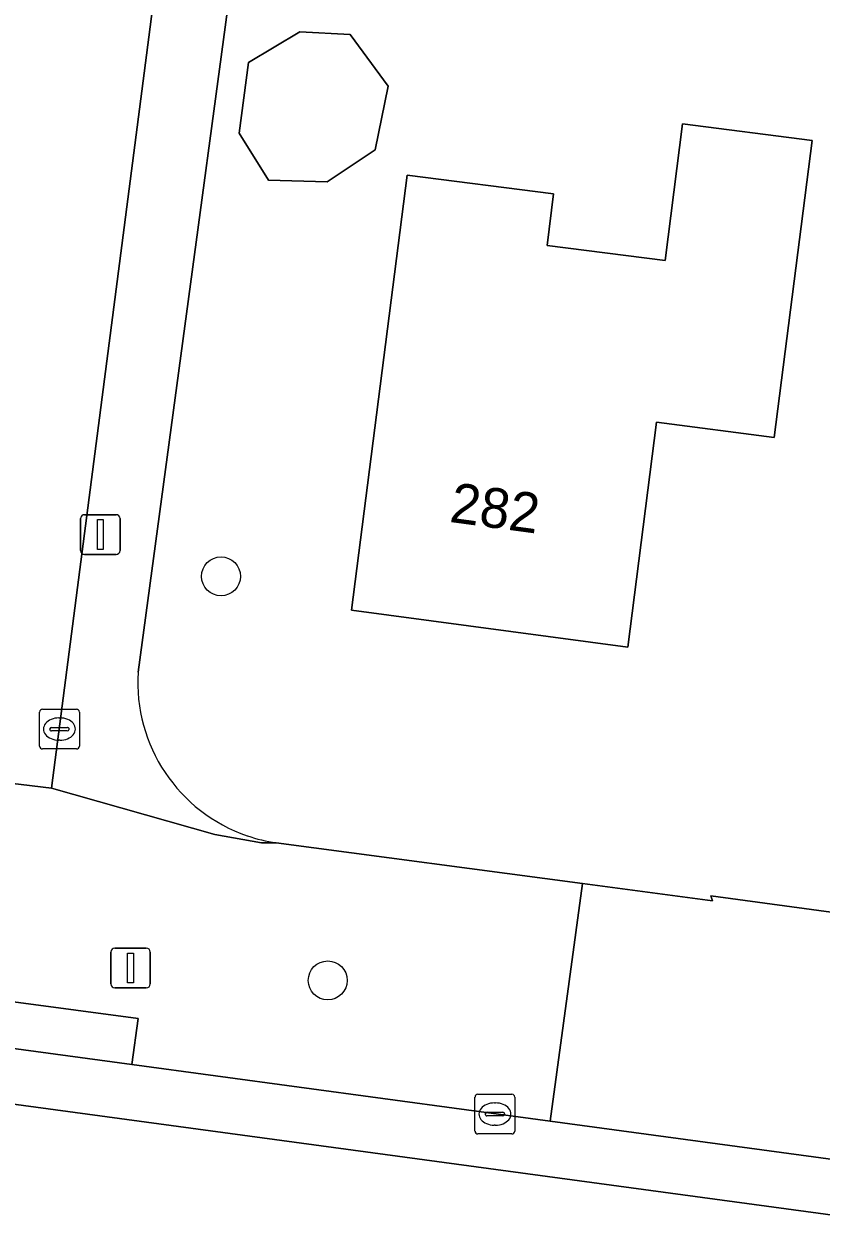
# Model space of a CAD drawing. Extents: x 161692 to 162379, y 380760 to 381678.
# Drawn here: x 162028.99 to 162049.01, y 380802.88 to 380832.98 of the extents above; entities that cross this region are included whole.
import ezdxf

# ---------------------------------------------------------------- set-up
doc = ezdxf.new("R2010")
doc.units = 0
for name, color, linetype in [('IMGEO_Boom', 7, 'Continuous'), ('IMGEO_Erf', 7, 'Continuous'), ('IMGEO_Kolk', 7, 'Continuous'), ('IMGEO_Lichtmast', 7, 'Continuous'), ('IMGEO_Pand', 7, 'Continuous'), ('IMGEO_Pand_nummerreeks', 7, 'Continuous'), ('IMGEO_Rijbaan_lokaal_gesloten', 7, 'Continuous'), ('IMGEO_Rijbaan_lokaal_open', 7, 'Continuous'), ('IMGEO_Voetpad_gesloten', 7, 'Continuous'), ('IMGEO_Voetpad_open', 7, 'Continuous')]:
    doc.layers.add(name, color=color, linetype=linetype)

msp = doc.modelspace()

# ---------------------------------------------------------------- linework, layer by layer
at = {"layer": 'IMGEO_Boom'}
for centre in [(162033.944, 380819.101), (162036.624, 380808.95)]:
    msp.add_circle(centre, 0.489, dxfattribs=at)
at = {"layer": 'IMGEO_Erf'}
for points in [[(162040.152, 380877.602), (162037.12, 380854.554), (162035.556, 380842.662), (162035.366, 380842.674), (162035.322, 380842.349), (162031.862, 380816.692)], [(162035.328, 380812.408), (162043.026, 380811.384), (162046.284, 380810.951), (162046.246, 380811.077), (162050.129, 380810.548)]]:
    msp.add_lwpolyline(points, dxfattribs=at)
for points in [[(162038.14, 380831.414), (162037.813, 380829.819), (162036.611, 380829.012), (162035.134, 380829.055), (162034.398, 380830.237), (162034.633, 380832.011), (162035.926, 380832.784), (162037.19, 380832.717)], [(162044.162, 380817.323), (162037.222, 380818.256), (162038.618, 380829.178), (162042.298, 380828.708), (162042.133, 380827.415), (162045.098, 380827.037), (162045.536, 380830.469), (162048.789, 380830.054), (162047.836, 380822.594), (162044.883, 380822.972)]]:
    msp.add_lwpolyline(points, close=True, dxfattribs=at)
for centre, radius, start, end in [((162035.92, 380816.432), 4.067, 176.3319, 251.1126), ((162035.903, 380816.349), 3.982, 250.969, 261.7046)]:
    msp.add_arc(centre, radius, start, end, dxfattribs=at)
at = {"layer": 'IMGEO_Kolk'}
for p, q in [((162029.459, 380815.765), (162030.311, 380815.765)), ((162029.384, 380814.839), (162029.384, 380815.691)), ((162029.872, 380815.545), (162029.897, 380815.545)), ((162030.385, 380815.691), (162030.385, 380814.839)), ((162029.643, 380815.259), (162029.643, 380815.271)), ((162030.081, 380815.222), (162029.683, 380815.222)), ((162029.686, 380815.308), (162030.084, 380815.308)), ((162030.127, 380815.271), (162030.127, 380815.259)), ((162029.895, 380814.985), (162029.87, 380814.985)), ((162030.311, 380814.765), (162029.459, 380814.765)), ((162040.397, 380806.093), (162041.249, 380806.093)), ((162040.322, 380805.167), (162040.322, 380806.019)), ((162040.81, 380805.873), (162040.835, 380805.873)), ((162041.323, 380806.019), (162041.323, 380805.167)), ((162040.581, 380805.587), (162040.581, 380805.599)), ((162041.019, 380805.55), (162040.621, 380805.55)), ((162040.624, 380805.636), (162041.022, 380805.636)), ((162041.065, 380805.599), (162041.065, 380805.587)), ((162040.833, 380805.313), (162040.808, 380805.313)), ((162041.249, 380805.093), (162040.397, 380805.093))]:
    msp.add_line(p, q, dxfattribs=at)
for points in [[(162029.459, 380815.765), (162030.311, 380815.765)], [(162029.384, 380814.839), (162029.384, 380815.691)], [(162030.385, 380815.691), (162030.385, 380814.839)], [(162030.311, 380814.765), (162029.459, 380814.765)], [(162040.397, 380806.093), (162041.249, 380806.093)], [(162040.322, 380805.167), (162040.322, 380806.019)], [(162041.323, 380806.019), (162041.323, 380805.167)], [(162041.249, 380805.093), (162040.397, 380805.093)]]:
    msp.add_lwpolyline(points, dxfattribs=at)
for centre, radius, start, end in [((162029.461, 380815.689), 0.0765, 91.552, 178.448), ((162029.461, 380815.689), 0.0765, 91.552, 178.448), ((162030.309, 380815.689), 0.0765, 1.552, 88.448), ((162030.309, 380815.689), 0.0765, 1.552, 88.448), ((162029.683, 380815.268), 0.0403, 85.8775, 175.7526), ((162029.68, 380815.258), 0.0366, 178.938, 274.7102), ((162030.084, 380815.265), 0.043, 264.8664, 352.4533), ((162030.088, 380815.27), 0.0386, 1.7309, 96.639), ((162029.461, 380814.841), 0.0765, 181.552, 268.448), ((162029.461, 380814.841), 0.0765, 181.552, 268.448), ((162030.309, 380814.841), 0.0765, 271.552, 358.448), ((162030.309, 380814.841), 0.0765, 271.552, 358.448), ((162040.399, 380806.017), 0.0765, 91.552, 178.448), ((162040.399, 380806.017), 0.0765, 91.552, 178.448), ((162041.247, 380806.017), 0.0765, 1.552, 88.448), ((162041.247, 380806.017), 0.0765, 1.552, 88.448), ((162040.621, 380805.596), 0.0403, 85.8775, 175.7526), ((162040.618, 380805.586), 0.0366, 178.938, 274.7102), ((162041.022, 380805.593), 0.043, 264.8664, 352.4533), ((162041.026, 380805.598), 0.0386, 1.7309, 96.639), ((162040.399, 380805.169), 0.0765, 181.552, 268.448), ((162040.399, 380805.169), 0.0765, 181.552, 268.448), ((162041.247, 380805.169), 0.0765, 271.552, 358.448), ((162041.247, 380805.169), 0.0765, 271.552, 358.448)]:
    msp.add_arc(centre, radius, start, end, dxfattribs=at)
for centre, major_axis, ratio, start_param, end_param in [((162029.871, 380815.265), (-0.387, 0.002), 0.722429, 4.712389, 7.853982), ((162029.896, 380815.265), (-0.39, 0.002), 0.717154, 1.570796, 4.712389), ((162040.809, 380805.593), (-0.387, 0.002), 0.722429, 4.712389, 7.853982), ((162040.834, 380805.593), (-0.39, 0.002), 0.717154, 1.570796, 4.712389)]:
    msp.add_ellipse(centre, major_axis=major_axis, ratio=ratio, start_param=start_param, end_param=end_param, dxfattribs=at)
at = {"layer": 'IMGEO_Lichtmast'}
for p, q in [((162030.417, 380819.751), (162030.417, 380820.551)), ((162030.417, 380820.551), (162030.417, 380819.751)), ((162030.517, 380820.651), (162031.307, 380820.651)), ((162031.307, 380820.651), (162030.517, 380820.651)), ((162031.407, 380820.551), (162031.407, 380819.751)), ((162031.407, 380819.751), (162031.407, 380820.551)), ((162031.307, 380819.651), (162030.517, 380819.651)), ((162030.517, 380819.651), (162031.307, 380819.651)), ((162031.277, 380809.763), (162032.067, 380809.763)), ((162032.067, 380809.763), (162031.277, 380809.763)), ((162031.177, 380808.863), (162031.177, 380809.663)), ((162031.177, 380809.663), (162031.177, 380808.863)), ((162032.167, 380809.663), (162032.167, 380808.863)), ((162032.167, 380808.863), (162032.167, 380809.663)), ((162032.067, 380808.763), (162031.277, 380808.763)), ((162031.277, 380808.763), (162032.067, 380808.763))]:
    msp.add_line(p, q, dxfattribs=at)
for points in [[(162030.837, 380820.526), (162030.987, 380820.526), (162030.987, 380819.776), (162030.837, 380819.776), (162030.837, 380820.526)], [(162031.597, 380809.638), (162031.747, 380809.638), (162031.747, 380808.888), (162031.597, 380808.888), (162031.597, 380809.638)]]:
    msp.add_lwpolyline(points, dxfattribs=at)
for centre, start, end in [((162030.517, 380820.551), 90, 180), ((162030.517, 380820.551), 90, 180), ((162031.307, 380820.551), 0, 90), ((162031.307, 380820.551), 360, 90), ((162030.517, 380819.751), 180, 270), ((162030.517, 380819.751), 180, 270), ((162031.307, 380819.751), 270, 0), ((162031.307, 380819.751), 270, 0), ((162031.277, 380809.663), 90, 180), ((162031.277, 380809.663), 90, 180), ((162032.067, 380809.663), 0, 90), ((162032.067, 380809.663), 360, 90), ((162031.277, 380808.863), 180, 270), ((162031.277, 380808.863), 180, 270), ((162032.067, 380808.863), 270, 0), ((162032.067, 380808.863), 270, 0)]:
    msp.add_arc(centre, 0.1, start, end, dxfattribs=at)
at = {"layer": 'IMGEO_Pand'}
for points in [[(162035.926, 380832.784), (162034.633, 380832.011), (162034.398, 380830.237), (162035.134, 380829.055), (162036.611, 380829.012), (162037.813, 380829.819), (162038.14, 380831.414), (162037.19, 380832.717)], [(162044.162, 380817.323), (162044.883, 380822.972), (162047.836, 380822.594), (162048.789, 380830.054), (162045.536, 380830.469), (162045.098, 380827.037), (162042.133, 380827.415), (162042.298, 380828.708), (162038.618, 380829.178), (162037.222, 380818.256)]]:
    msp.add_lwpolyline(points, close=True, dxfattribs=at)
at = {"layer": 'IMGEO_Rijbaan_lokaal_gesloten'}
for points in [[(161814.137, 380834.931), (162153.114, 380788.982), (162173.589, 380787.538), (162178.941, 380786.895), (162192.055, 380785.129), (162226.418, 380780.403), (162229.289, 380780.178), (162234.771, 380780.432)], [(162234.785, 380779.843), (162234.771, 380780.432), (162229.289, 380780.178), (162226.418, 380780.403), (162192.055, 380785.129), (162178.941, 380786.895), (162173.589, 380787.538), (162153.114, 380788.982), (161814.137, 380834.931)], [(162031.703, 380806.834), (162020.631, 380808.34)], [(162042.211, 380805.41), (162031.703, 380806.834)], [(162049.32, 380804.45), (162042.211, 380805.41)]]:
    msp.add_lwpolyline(points, dxfattribs=at)
at = {"layer": 'IMGEO_Rijbaan_lokaal_open'}
msp.add_lwpolyline([(162033.461, 380879.88), (162031.71, 380868.109), (162030.023, 380855.488), (162029.52, 380851.793), (162029.337, 380850.452), (162028.447, 380843.916), (162027.484, 380836.776), (162024.623, 380814.393), (162029.684, 380813.776), (162033.405, 380842.479), (162034.3, 380848.923), (162035.094, 380854.937), (162035.62, 380858.921), (162037.182, 380870.711), (162038.008, 380877.272)], dxfattribs=at)
at = {"layer": 'IMGEO_Voetpad_gesloten'}
msp.add_lwpolyline([(162020.631, 380808.34), (162031.703, 380806.834), (162031.861, 380807.996), (162020.768, 380809.478)], close=True, dxfattribs=at)
at = {"layer": 'IMGEO_Voetpad_open'}
for points in [[(162031.862, 380816.692), (162035.322, 380842.349), (162033.405, 380842.479), (162029.684, 380813.776), (162033.789, 380812.617), (162034.958, 380812.408), (162035.328, 380812.408)], [(162043.026, 380811.384), (162035.328, 380812.408), (162034.958, 380812.408), (162033.789, 380812.617), (162029.684, 380813.776), (162024.623, 380814.393), (162022.543, 380814.259), (162010.645, 380815.865), (162010.075, 380811.66), (162016.852, 380810.742)], [(162019.525, 380808.483), (162020.631, 380808.34), (162020.768, 380809.478), (162031.861, 380807.996), (162031.703, 380806.834), (162042.211, 380805.41), (162043.026, 380811.384)]]:
    msp.add_lwpolyline(points, dxfattribs=at)
msp.add_lwpolyline([(162043.026, 380811.384), (162042.211, 380805.41), (162049.32, 380804.45), (162050.129, 380810.548), (162046.246, 380811.077), (162046.284, 380810.951)], close=True, dxfattribs=at)
for centre, radius, start, end in [((162035.92, 380816.432), 4.067, 176.3319, 251.1126), ((162035.903, 380816.349), 3.982, 250.969, 261.7046)]:
    msp.add_arc(centre, radius, start, end, dxfattribs=at)

# ---------------------------------------------------------------- texts
at = {"layer": 'IMGEO_Pand_nummerreeks'}
msp.add_text('282', height=1, rotation=352.3432, dxfattribs=at).set_placement((162039.658, 380820.472))

doc.saveas('drawing.dxf')
